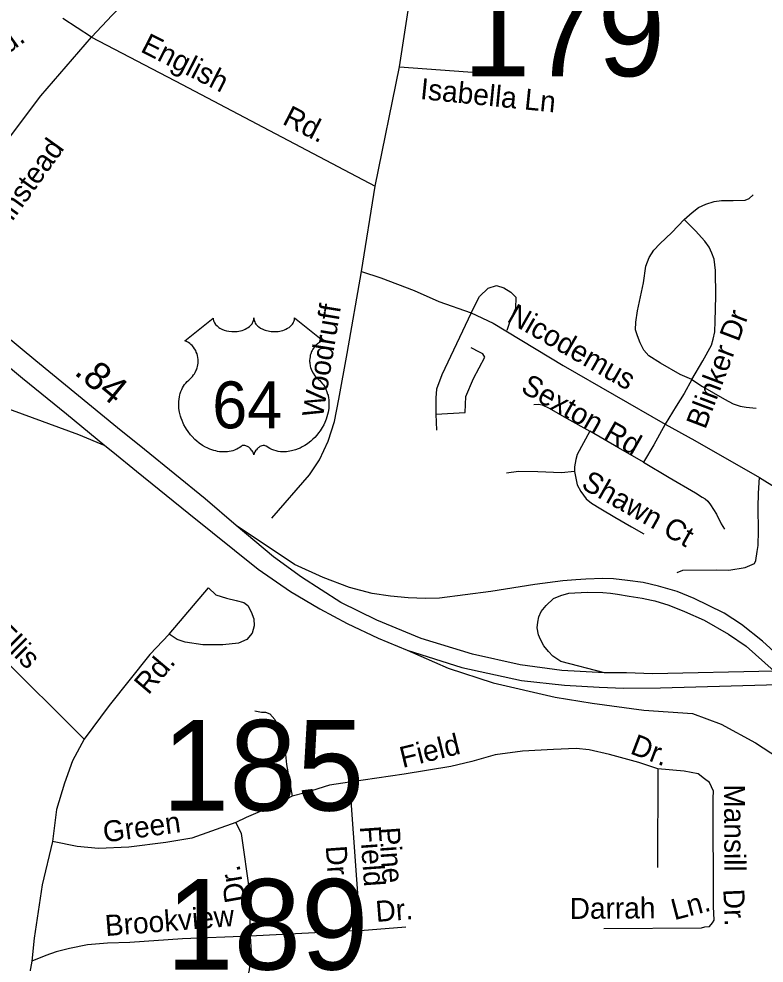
# Model space of a CAD drawing. Extents: x 2220236 to 2384410, y 720751 to 894131.
# Drawn here: x 2341549 to 2344921, y 808960 to 813234 of the extents above; entities that cross this region are included whole.
import ezdxf

# ---------------------------------------------------------------- set-up
doc = ezdxf.new("R2010")
doc.units = 0
for name, color, linetype in [('Exist Road Non-System Type 51', 7, 'Continuous'), ('Exist Road Non-System Type 51 Label', 7, 'Continuous'), ('Exist Road Primary US Divided Attributed', 7, 'Continuous'), ('Exist Road Primary US Mileage Hundredths English Label', 7, 'Continuous'), ('Exist Road Primary US Ramp 1 Lane  Attributed', 7, 'Continuous'), ('Exist Road Primary US Shield CELL', 7, 'Continuous'), ('Exist Road Primary US Shield Number Label', 7, 'Continuous'), ('Exist Road Secondary Structure Standard Bridge Number Label', 7, 'Continuous'), ('Exist Road Secondary Type 51 Attributed', 7, 'Continuous'), ('Exist Road Secondary Type 51 Label', 7, 'Continuous')]:
    doc.layers.add(name, color=color, linetype=linetype)

msp = doc.modelspace()

# ---------------------------------------------------------------- linework, layer by layer
at = {"layer": 'Exist Road Non-System Type 51'}
for p, q in [((2343270.8, 813016.3), (2343403.3, 813879.8)), ((2343161.2, 812476.7), (2343270.8, 813016.3)), ((2343270.8, 813016.3), (2343641.7, 812990.3)), ((2343099.7, 812090.4), (2343161.2, 812476.7)), ((2343436.3, 811445.2), (2343568.3, 811452.2)), ((2343436.3, 811445.2), (2343439.1, 811372.2)), ((2341844.4, 809973.7), (2340681, 811123.3)), ((2344441.2, 809839), (2344438.6, 809393.1)), ((2343044.5, 809778.2), (2343092.5, 809107)), ((2343092.5, 809107), (2342594.9, 809081.1)), ((2343092.5, 809107), (2343300.3, 809123.5)), ((2341606.6, 808969.1), (2341557.9, 808698.6))]:
    msp.add_line(p, q, dxfattribs=at)
for points in [[(2341876.8, 813151.5), (2342287.3, 812937.6), (2343161.2, 812476.7)], [(2344559.6, 812325.7), (2344595.5, 812358.2), (2344624.6, 812380.5), (2344657.1, 812395.9), (2344694.7, 812407.8), (2344728.9, 812411.3), (2344781.9, 812411.3), (2344835, 812413), (2344853.8, 812421.5), (2344872.6, 812436.9)], [(2344593.8, 811601.7), (2344541.6, 811624.8), (2344452.7, 811676.2), (2344399.7, 811708.7), (2344377.4, 811734.4), (2344360.3, 811766.9), (2344348.4, 811799.4), (2344339.8, 811826.8), (2344341.5, 811861), (2344348.4, 811912.4), (2344375.7, 812039), (2344386.8, 812115.2), (2344400.5, 812154.5), (2344422.8, 812187.1), (2344450.1, 812216.2), (2344503.1, 812267.5), (2344559.6, 812325.7)], [(2344593.8, 811601.7), (2344643.4, 811685.6), (2344682.7, 811757.5), (2344691.3, 811784.9), (2344698.1, 811817.4), (2344699.8, 811865.3), (2344703.3, 811978.3), (2344701.6, 812094.6), (2344694.7, 812146), (2344684.5, 812173.4), (2344672.5, 812200.8), (2344653.7, 812228.1), (2344610.9, 812274.3), (2344559.6, 812325.7)], [(2342694.1, 810973.6), (2342863.8, 811169.6), (2342908.8, 811238), (2342947.8, 811322.5), (2342976.6, 811410.9), (2342997.1, 811511.9), (2343035.1, 811719.4), (2343099.7, 812090.4)], [(2343099.7, 812090.4), (2343187, 812061.3), (2343337.5, 812004.8), (2343448.7, 811955.1), (2343595, 811902.8), (2343694.6, 811856.5), (2344012.3, 811665), (2344474.1, 811399.8)], [(2343595, 811902.8), (2343632.9, 811977.3), (2343672.2, 812015.2), (2343710.1, 812026.4), (2343743.8, 812016.6), (2343774.6, 811996.9), (2343798.5, 811974.4), (2343795.7, 811922.5), (2343771.8, 811869.2), (2343756.4, 811822.8)], [(2344900, 811158.4), (2345048.2, 811065.9), (2345289.1, 810929.9), (2345416.6, 810868.4), (2345594.4, 810799), (2345834.2, 810721.4), (2345914.3, 810708.5), (2345994.4, 810703.3), (2346090.2, 810714.4), (2346165.7, 810735.7), (2346240.9, 810768.2), (2346360.7, 810829.8), (2346403.4, 810867.5), (2346530, 810999.3), (2346605.3, 811105.4), (2346919.1, 811612.8), (2347162.9, 811993.7)], [(2343595, 811902.8), (2343463, 811622.1), (2343439.1, 811557.5), (2343436.3, 811518.2), (2343436.3, 811445.2)], [(2343568.3, 811452.2), (2343571.1, 811525.2), (2343606.2, 811606.6), (2343656.7, 811702.1), (2343648.3, 811717.5), (2343632.9, 811726), (2343595, 811745.6)], [(2344593.8, 811601.7), (2344559.6, 811538.4), (2344523.7, 811480.2), (2344474.1, 811399.8)], [(2344593.8, 811601.7), (2344642.5, 811570.1), (2344741.7, 811511.9), (2344781.1, 811491.3), (2344813.6, 811481.1), (2344841, 811475.9), (2344885.4, 811472.5)], [(2343878.8, 811488.8), (2343901.1, 811490.5), (2343916.5, 811487), (2343949, 811471.6), (2344027.6, 811427.1), (2344132, 811367.2)], [(2344132, 811367.2), (2344104.6, 811314.2), (2344075.5, 811262.8), (2344068.7, 811238.9), (2344063.6, 811206.4), (2344063.6, 811185.8)], [(2344374.9, 811226.9), (2344262, 811291.9), (2344132, 811367.2)], [(2344474.1, 811399.8), (2344422.8, 811305.6), (2344374.9, 811226.9)], [(2344474.1, 811399.8), (2344607.5, 811326.2), (2344900, 811158.4)], [(2344374.9, 811226.9), (2344491.2, 811158.4), (2344610.9, 811088.3), (2344641.7, 811069.4), (2344655.4, 811060.9), (2344667.3, 811050.6), (2344679.3, 811033.5), (2344706.7, 810992.4), (2344727.2, 810947.9), (2344742.6, 810924)], [(2344063.6, 811185.8), (2344004.6, 811179.8), (2343896.8, 811183.3), (2343809.6, 811185), (2343754.8, 811178.1)], [(2344063.6, 811185.8), (2344074.7, 811125.1), (2344091.8, 811094.3), (2344115.7, 811061.7), (2344139.7, 811041.2), (2344182.4, 811015.5), (2344245.7, 810977.9), (2344321, 810935.1), (2344377.4, 810902.6)], [(2344528.1, 810727.8), (2344554.3, 810739.2), (2344706.3, 810740), (2344761.4, 810739.1), (2344835, 810751.1), (2344877.7, 810768.2), (2344884.6, 810781.9), (2344889.7, 810823), (2344894.8, 810850.4), (2344896.5, 810917.1), (2344894.8, 811021.5), (2344896.5, 811086.6), (2344900, 811158.4)], [(2342228.6, 810448.1), (2342406.1, 810658.3), (2342440.4, 810626.7), (2342488.6, 810611.2), (2342532.6, 810601.8), (2342566.8, 810592.2), (2342585, 810578.3), (2342599.4, 810550.5), (2342611.7, 810518.8), (2342614, 810486.9), (2342603.9, 810453), (2342580.7, 810424.5), (2342542.9, 810408), (2342471.2, 810401), (2342381.2, 810399.9), (2342301, 810413.1), (2342264.9, 810424.6), (2342228.6, 810448.1)], [(2342228.6, 810448.1), (2342141.6, 810357.2), (2341956.6, 810125.1), (2341844.4, 809973.7)], [(2342616.7, 810101), (2342646.7, 810095.3), (2342664.7, 810095.6), (2342684.9, 810087.8), (2342707.1, 810062.1), (2342729.7, 810008.4), (2342750.4, 809948.6), (2342759.4, 809858.8), (2342785.3, 809715.2)], [(2341844.4, 809973.7), (2341791.6, 809875.1), (2341754.8, 809774.7), (2341718.3, 809654.4), (2341700, 809510.2)], [(2344441.2, 809839), (2344355, 809867.9), (2344222.4, 809904.3), (2344130.3, 809925.3), (2344070.3, 809930.5), (2343968.4, 809927.3), (2343828.4, 809919.6), (2343704.7, 809902.2), (2343599, 809872.8), (2343503.3, 809849.7), (2343291.8, 809815.3), (2343044.5, 809778.2)], [(2344195.9, 809116.3), (2344637.8, 809119.7), (2344653.6, 809123.8), (2344673.8, 809126), (2344687.5, 809142.2), (2344695.4, 809154.3), (2344692.7, 809216.2), (2344690.7, 809706.1), (2344692.4, 809738), (2344673.8, 809777.9), (2344651.7, 809793.6), (2344623.3, 809817.2), (2344559.3, 809828.4), (2344441.2, 809839)], [(2343044.5, 809778.2), (2342954.5, 809765.1), (2342844.9, 809729.8), (2342785.3, 809715.2)], [(2342785.3, 809715.2), (2342711.7, 809676.3), (2342576.6, 809618.6), (2342530.7, 809596.1)], [(2342530.7, 809596.1), (2342331.6, 809525.8), (2342214, 809506.4), (2342046.2, 809484.3), (2341908.4, 809478.7), (2341812.4, 809487.6), (2341700, 809510.2)], [(2342530.7, 809596.1), (2342555.3, 809546.5), (2342592.5, 809280.9), (2342594.9, 809081.1)], [(2341700, 809510.2), (2341654.4, 809313.6), (2341617.4, 809073.2), (2341606.6, 808969.1)], [(2342594.9, 809081.1), (2342599.8, 809009.1), (2342590.7, 808929.1), (2342575.5, 808860.8), (2342562.1, 808820.7), (2342516.9, 808752.2), (2342469.5, 808701.6), (2342396.1, 808652.8), (2342330.5, 808621.9), (2342232.9, 808592.9), (2342166.9, 808586), (2342093, 808587.2), (2342029.1, 808590.4), (2341954.9, 808603.6), (2341750.3, 808655.1), (2341557.9, 808698.6)], [(2342594.9, 809081.1), (2342289.2, 809069.4), (2342051.4, 809052.5), (2341949.5, 809049.4), (2341859.6, 809042.3), (2341777.8, 809025.2), (2341718, 809010.5), (2341670.3, 808993.9), (2341606.6, 808969.1)]]:
    msp.add_lwpolyline(points, dxfattribs=at)
at = {"layer": 'Exist Road Primary US Divided Attributed'}
for points in [[(2342532.7, 810941), (2342391, 811060.7), (2342117.7, 811285.4), (2341995.5, 811382.8), (2341624.9, 811686.1), (2341118.1, 812105)], [(2341070.4, 812018.8), (2341565.6, 811607.5), (2341764.6, 811446.4), (2341938, 811303)], [(2341938, 811303), (2341973, 811274.1), (2342081.6, 811186.8), (2342317.4, 810994.5), (2342631.2, 810743.5), (2342778.5, 810641.2), (2342910.7, 810563.8), (2343034.9, 810496.3), (2343175.3, 810431.4), (2343305.7, 810376.8)], [(2344198.5, 810274.1), (2344005.6, 810285), (2343816.7, 810309.4), (2343602, 810357.8), (2343369.9, 810428.9), (2343168.4, 810512.6), (2343006.2, 810592.5), (2342827.1, 810706.1), (2342700.5, 810798.5), (2342532.7, 810941)], [(2343305.7, 810376.8), (2343553.4, 810297.8), (2343824.1, 810239.2), (2344018.2, 810217.9), (2344174.8, 810209.2), (2344287.1, 810204.2), (2344453, 810205.4), (2344932.2, 810219.2), (2345013.7, 810223.2)], [(2344966.6, 810281.2), (2344416.4, 810269.8), (2344299, 810274.1), (2344198.5, 810274.1)]]:
    msp.add_lwpolyline(points, dxfattribs=at)
at = {"layer": 'Exist Road Primary US Ramp 1 Lane  Attributed'}
for points in [[(2340904.9, 811675), (2341035.7, 811630.4), (2341214.1, 811569.4), (2341291.4, 811541.2), (2341423.7, 811499.5), (2341518.8, 811463.1), (2341819.1, 811352.3), (2341938, 811303)], [(2344983.8, 810353.1), (2344913.7, 810417.5), (2344818.9, 810492.8), (2344740.5, 810544.3), (2344669.8, 810579), (2344605.5, 810609.9), (2344528.3, 810641.9), (2344443.5, 810666.5), (2344374, 810682), (2344303.3, 810691), (2344240.3, 810698.7), (2344191.4, 810701.3), (2344114.6, 810698.1), (2344069.6, 810694.7), (2344011.1, 810690.6), (2343884.2, 810673.5), (2343685.3, 810642.6), (2343452.1, 810611.8), (2343389.5, 810610.9), (2343310.6, 810613.5), (2343230.1, 810620.3), (2343146.9, 810632.4), (2343044.9, 810659.8), (2342926.3, 810704.8), (2342795.3, 810764.8), (2342532.7, 810941)], [(2344198.5, 810274.1), (2344001.2, 810324.4), (2343965.8, 810349.3), (2343945.4, 810370.7), (2343924.9, 810396.5), (2343909.4, 810423.9), (2343900.9, 810445.4), (2343894.9, 810477.1), (2343896.6, 810503.7), (2343901.7, 810526.9), (2343912.9, 810550.9), (2343934.8, 810578.2), (2343967.5, 810609.5), (2344000.9, 810624.5), (2344037.6, 810634.7), (2344120, 810638.8), (2344191.4, 810636.9), (2344226.1, 810634.4), (2344258.3, 810629.2), (2344311, 810621.5), (2344368.9, 810611.2), (2344411.9, 810602.6)], [(2344411.9, 810602.6), (2344426.7, 810599.6), (2344491, 810580.3), (2344560.5, 810552), (2344650.5, 810512.1), (2344759.8, 810449.1), (2344840.8, 810395), (2344966.6, 810281.2)], [(2343305.7, 810376.8), (2343491, 810295.3), (2343695.6, 810227.9), (2343975.1, 810163.2), (2344142.5, 810137.1), (2344377.3, 810104.5), (2344596.9, 810089.2), (2344727.3, 810041.4), (2344882.3, 809956.7), (2344986, 809889.2), (2345100.2, 809783.7), (2345188.6, 809673.2), (2345480.9, 809244.3)]]:
    msp.add_lwpolyline(points, dxfattribs=at)
at = {"layer": 'Exist Road Primary US Shield CELL'}
msp.add_lwpolyline([(2342428.1, 811879.7), (2342428.4, 811874.4), (2342429.7, 811868.1), (2342430.7, 811864.8), (2342433.7, 811858.6), (2342438.5, 811851.2), (2342445.3, 811844), (2342453, 811837.7), (2342458.1, 811834.3), (2342466.9, 811829.6), (2342476.9, 811825.4), (2342488, 811822.2), (2342499.3, 811820), (2342511.7, 811818.6), (2342523.9, 811818.4), (2342537.1, 811819.4), (2342551.7, 811822.2), (2342558.4, 811823.9), (2342566, 811826.5), (2342572.9, 811829.4), (2342580.6, 811833.5), (2342586.8, 811837.4), (2342591.6, 811840.9), (2342598.4, 811847.5), (2342603.9, 811854.2), (2342606.1, 811858), (2342608.1, 811861.7), (2342610.8, 811869.4), (2342611.6, 811872.9), (2342612.1, 811880), (2342612.5, 811874), (2342613.2, 811870.3), (2342614.1, 811866.6), (2342615.7, 811862.7), (2342618.4, 811857.3), (2342621.4, 811852.7), (2342627.2, 811846), (2342630.7, 811842.6), (2342634, 811840), (2342642.7, 811833.9), (2342653, 811828.8), (2342658, 811826.6), (2342663.1, 811824.8), (2342669.7, 811822.8), (2342676.4, 811821.2), (2342683.1, 811820), (2342689.9, 811819.1), (2342696.9, 811818.5), (2342702.6, 811818.4), (2342709.6, 811818.4), (2342716.1, 811818.8), (2342722.7, 811819.6), (2342730, 811820.8), (2342735.8, 811822.1), (2342743.6, 811824.1), (2342750.5, 811826.7), (2342756.7, 811829.3), (2342764.7, 811833.5), (2342771.1, 811837.5), (2342775.8, 811841.3), (2342781.5, 811846.5), (2342786.8, 811852.6), (2342789.9, 811857.1), (2342792.1, 811861.8), (2342794.1, 811866.6), (2342795.4, 811871.8), (2342796, 811876.3), (2342796.1, 811880.1), (2342924.7, 811777.7), (2342921.7, 811776.5), (2342914.7, 811773.1), (2342909.2, 811769.8), (2342900.3, 811763.6), (2342896.5, 811760.2), (2342892.7, 811756.6), (2342889.2, 811752.8), (2342886.2, 811749.2), (2342882.4, 811744.1), (2342879.1, 811738.9), (2342875.8, 811733.2), (2342873.4, 811728.2), (2342869.5, 811717.9), (2342867.6, 811711.4), (2342866.4, 811705.8), (2342864.8, 811694.4), (2342864.5, 811688.9), (2342864.5, 811683.5), (2342864.8, 811677.8), (2342865.3, 811672.3), (2342866.3, 811666.6), (2342867.2, 811661.6), (2342868.8, 811655.5), (2342871.1, 811648.3), (2342873.9, 811641.4), (2342879.8, 811630.2), (2342887.3, 811618.8), (2342892.7, 811612.4), (2342898, 811607), (2342906, 811600.3), (2342910.3, 811596.5), (2342915.2, 811591.5), (2342923.2, 811582.2), (2342926.5, 811577.8), (2342929.8, 811572.9), (2342932.9, 811567.8), (2342935.9, 811562.3), (2342938.3, 811557.5), (2342942.8, 811546.5), (2342946.1, 811535.8), (2342947.7, 811530.2), (2342950.1, 811517.5), (2342951, 811511.3), (2342952, 811499), (2342952, 811484.1), (2342950.9, 811470), (2342948.2, 811453.5), (2342946, 811443.6), (2342942.6, 811432.1), (2342939.4, 811422.2), (2342933.5, 811407.5), (2342928.3, 811396.9), (2342921.5, 811384.4), (2342916.9, 811376.9), (2342911.5, 811368.8), (2342904.7, 811359.6), (2342896.8, 811349.7), (2342887.3, 811339.3), (2342879.7, 811331.6), (2342869.6, 811322.6), (2342863.6, 811317.6), (2342854.9, 811311.1), (2342843.1, 811303.2), (2342831.4, 811296.4), (2342821.4, 811291.3), (2342812.6, 811287.5), (2342801.2, 811283.2), (2342782.2, 811278), (2342775.3, 811276.5), (2342767.1, 811275.3), (2342759.4, 811274.5), (2342752, 811274.1), (2342742, 811274.1), (2342732, 811274.8), (2342722.6, 811276.2), (2342712.8, 811278.3), (2342702.6, 811281.3), (2342693.2, 811284.9), (2342683.8, 811289.6), (2342667.9, 811299.6), (2342663.3, 811302), (2342660.7, 811302.7), (2342654.6, 811303), (2342648.8, 811301.8), (2342642.9, 811299.5), (2342639.3, 811297.6), (2342634.6, 811294.4), (2342630.9, 811291.6), (2342626.5, 811287.4), (2342623.5, 811283.9), (2342621.2, 811281.1), (2342616.7, 811274.1), (2342615.1, 811270.7), (2342613.4, 811266.4), (2342612, 811260), (2342609.9, 811268.1), (2342607.6, 811273.4), (2342604.8, 811278), (2342602, 811282), (2342597.5, 811287.1), (2342593.5, 811291), (2342588.6, 811295), (2342583.5, 811298.1), (2342579.3, 811300.2), (2342575.5, 811301.7), (2342570.9, 811302.8), (2342567.1, 811303.1), (2342564, 811303), (2342559.7, 811302.1), (2342553.9, 811297.9), (2342548.4, 811294.1), (2342542.4, 811290.3), (2342535.2, 811286.5), (2342530, 811284.1), (2342523.8, 811281.7), (2342516.5, 811279.2), (2342508.6, 811277.2), (2342500.5, 811275.6), (2342493.3, 811274.5), (2342485.6, 811273.8), (2342478.7, 811273.5), (2342471.5, 811273.6), (2342464.8, 811274.1), (2342456.9, 811274.8), (2342447.2, 811276.3), (2342439.2, 811278.1), (2342430.7, 811280.4), (2342421.9, 811283.1), (2342412.6, 811286.7), (2342400.9, 811291.8), (2342392.8, 811296), (2342379.9, 811303.3), (2342364.9, 811313.7), (2342353.5, 811322.9), (2342345.2, 811330.5), (2342333, 811342.9), (2342325.8, 811351), (2342314.5, 811365.6), (2342307.3, 811376.2), (2342302.7, 811383.9), (2342295.8, 811396.4), (2342292.1, 811404.2), (2342287.2, 811415.6), (2342283.4, 811426), (2342280.2, 811435.9), (2342278.5, 811442.2), (2342276, 811453.2), (2342274.6, 811461.1), (2342273.1, 811471.8), (2342272.3, 811483.1), (2342272.2, 811493.5), (2342272.4, 811502.2), (2342273.4, 811512.3), (2342275.1, 811523), (2342277.2, 811532.2), (2342279, 811538.8), (2342281.8, 811546.9), (2342285.4, 811555.8), (2342289.6, 811564.3), (2342293.7, 811571.3), (2342298.8, 811578.9), (2342303.8, 811585.4), (2342310.4, 811592.5), (2342317.2, 811599.1), (2342323.5, 811604.2), (2342330.9, 811611.5), (2342334.8, 811615.9), (2342339.5, 811622), (2342343.2, 811627.7), (2342346.1, 811632.8), (2342350, 811640.3), (2342352.4, 811646), (2342355.4, 811654.6), (2342356.8, 811660.7), (2342358.4, 811668.5), (2342359.4, 811675.9), (2342359.7, 811685.1), (2342359.5, 811692.7), (2342358.5, 811701.6), (2342356.8, 811710.1), (2342354.8, 811717.5), (2342351.6, 811726), (2342348.7, 811732.3), (2342343.8, 811740.7), (2342338.3, 811748.5), (2342332.7, 811754.9), (2342327, 811760.6), (2342321.5, 811764.9), (2342316.3, 811768.6), (2342309.8, 811772.5), (2342303.5, 811775.7), (2342299.5, 811777.3)], close=True, dxfattribs=at)
at = {"layer": 'Exist Road Secondary Type 51 Attributed'}
for points in [[(2341876.8, 813151.5), (2341971, 813250.2), (2342123.2, 813401.9), (2342437.5, 813693.6), (2342659.3, 813891.8), (2342732.2, 813957), (2342922.3, 814119.2), (2343084.7, 814249.3), (2343193.5, 814348.5), (2343300.1, 814461.7), (2343343.3, 814522.1), (2343425.7, 814659.1), (2343517.6, 814820.2), (2343557.4, 814901.3), (2343576.1, 814954.8), (2343649.6, 815200.6), (2343671.1, 815270.1)], [(2341876.8, 813151.5), (2341747.6, 813236.2)], [(2341408.8, 812570.5), (2341647.5, 812886.4), (2341876.8, 813151.5)]]:
    msp.add_lwpolyline(points, dxfattribs=at)

# ---------------------------------------------------------------- texts
at = {"layer": 'Exist Road Non-System Type 51 Label'}
for s, rotation, p in [('English', 332.9789, (2342094.6, 813087.9)), ('Isabella Ln', 354.2868, (2343362.4, 812871.6)), ('Rd.', 332.9786, (2342736.6, 812760.5)), ('Woodruff', 80.7239, (2342924, 811425.2)), ('Nicodemus', 330.148, (2343752.5, 811866.7)), ('Blinker Dr', 69.1929, (2344655.1, 811372.5)), ('Sexton Rd', 330.3421, (2343815, 811548.7)), ('Shawn Ct', 330.4869, (2344088.9, 811111.9)), ('Curtis  Ellis', 315.3418, (2341136.1, 810731.2)), ('Rd.', 49.7579, (2342134.6, 810170.4)), ('Field', 13.8042, (2343285.5, 809842.6)), ('Dr.', 339.0755, (2344310.5, 809910)), ('Mansill', 270.2341, (2344740.3, 809768.8)), ('Green ', 7.7407, (2341935.6, 809505.4)), ('Field', 274.0906, (2343091.7, 809577.9)), ('Pine', 274.0906, (2343177.5, 809572.4)), ('Dr.', 274.0906, (2342937.1, 809488.7)), ('Dr.', 100.1161, (2342576.4, 809241.8)), ('Dr.', 272.4947, (2344736.6, 809293.8)), ('Dr.', 4.5398, (2343166.3, 809145.7)), ('Darrah', 0.4407, (2344041.7, 809159.6)), ('Ln.', 14.5501, (2344514.9, 809153.5)), ('Brookview', 4.5156, (2341941.7, 809081.7))]:
    msp.add_text(s, height=95, rotation=rotation, dxfattribs=at).set_placement(p)
at = {"layer": 'Exist Road Primary US Mileage Hundredths English Label'}
msp.add_text('.84', height=125, rotation=320.6956, dxfattribs=at).set_placement((2341794.3, 811628.2))
at = {"layer": 'Exist Road Primary US Shield Number Label'}
msp.add_text('64', height=212.5, dxfattribs=at).set_placement((2342423.8, 811380.4))
at = {"layer": 'Exist Road Secondary Structure Standard Bridge Number Label'}
for s, p in [('179', (2343558.6, 812974.5)), ('185', (2342196.2, 809650.2)), ('189', (2342215.5, 808930.2))]:
    msp.add_text(s, height=410.1, dxfattribs=at).set_placement(p)
at = {"layer": 'Exist Road Secondary Type 51 Label'}
for s, rotation, p in [('Rd.', 35.7643, (2341423.3, 813019.5)), ('Winstead', 54.4149, (2341449.4, 812218.2))]:
    msp.add_text(s, height=95, rotation=rotation, dxfattribs=at).set_placement(p)

doc.saveas('drawing.dxf')
